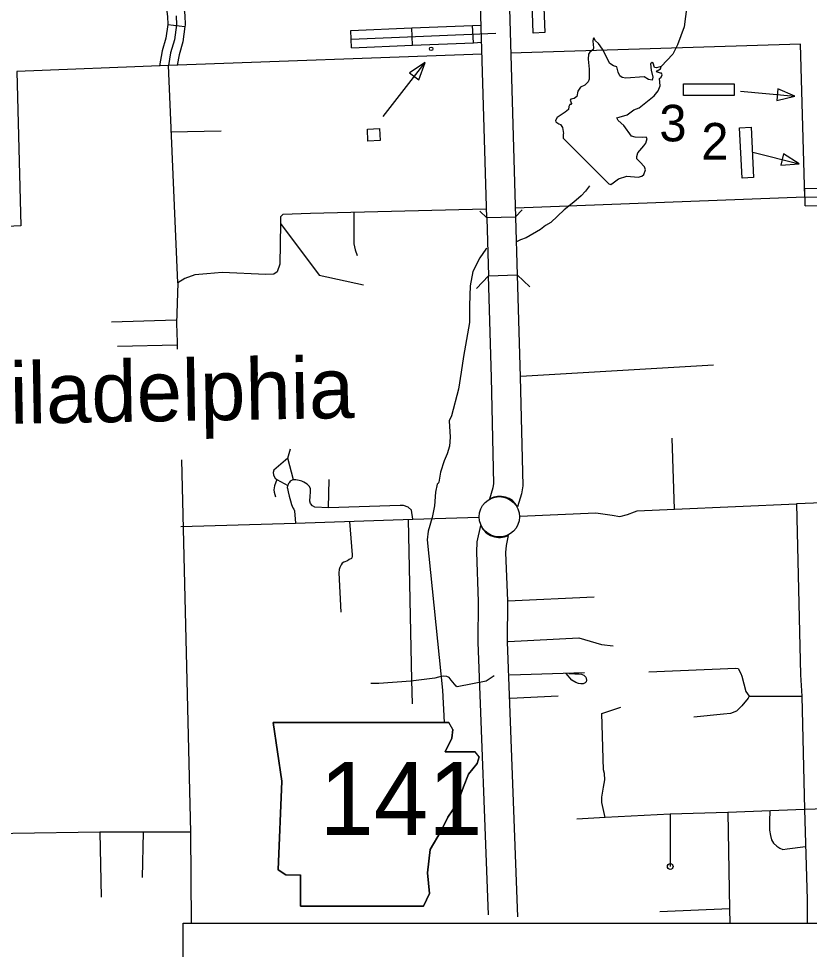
# Model space of a CAD drawing. Extents: x 1671357 to 13005564, y 567358 to 14261451.
# Drawn here: x 12758325.89 to 12758338.87, y 14259870.9 to 14259886.18 of the extents above; entities that cross this region are included whole.
import ezdxf

# ---------------------------------------------------------------- set-up
doc = ezdxf.new("R2010")
doc.units = 0
for name, color, linetype in [('10', 7, 'Continuous'), ('2', 7, 'Continuous'), ('21', 7, 'Continuous'), ('24', 7, 'Continuous'), ('32', 7, 'Continuous'), ('33', 7, 'Continuous'), ('34', 7, 'Continuous'), ('35', 7, 'Continuous'), ('37', 7, 'Continuous'), ('49', 7, 'Continuous'), ('56', 7, 'Continuous'), ('6', 7, 'Continuous')]:
    doc.layers.add(name, color=color, linetype=linetype)

msp = doc.modelspace()

# ---------------------------------------------------------------- linework, layer by layer
at = {"layer": '10'}
msp.add_line((12758333.6, 14259881.953), (12758334.074, 14259881.967), dxfattribs=at)
for points in [[(12758334.346, 14259891.81), (12758334.353, 14259891.771), (12758334.306, 14259891.405), (12758334.23, 14259891.179), (12758334.143, 14259890.966), (12758333.842, 14259890.378), (12758333.835, 14259890.327), (12758333.825, 14259890.161), (12758333.829, 14259889.977), (12758333.87, 14259889.007), (12758334.046, 14259882.916), (12758333.573, 14259882.907)], [(12758333.573, 14259882.907), (12758333.396, 14259888.99), (12758333.356, 14259889.962), (12758333.351, 14259890.17), (12758333.363, 14259890.376), (12758333.385, 14259890.524), (12758333.712, 14259891.164), (12758333.786, 14259891.344), (12758333.842, 14259891.511), (12758333.866, 14259891.751)], [(12758333.573, 14259882.905), (12758333.573, 14259882.903)], [(12758333.573, 14259882.901), (12758333.6, 14259881.952)], [(12758334.046, 14259882.916), (12758334.074, 14259881.966)], [(12758333.624, 14259878.293), (12758333.679, 14259878.476), (12758333.689, 14259878.536), (12758333.649, 14259880.284), (12758333.6, 14259881.952)], [(12758334.074, 14259881.966), (12758334.122, 14259880.296), (12758334.163, 14259878.506), (12758334.142, 14259878.371), (12758334.078, 14259878.16)], [(12758333.601, 14259871.462), (12758333.433, 14259875.938), (12758333.437, 14259876.608), (12758333.409, 14259877.417), (12758333.418, 14259877.588), (12758333.477, 14259877.853)], [(12758333.926, 14259877.691), (12758333.889, 14259877.524), (12758333.883, 14259877.413), (12758333.911, 14259876.615), (12758333.907, 14259875.946), (12758334.076, 14259871.427)]]:
    msp.add_lwpolyline(points, dxfattribs=at)
for centre, radius, start, end in [((12758333.784, 14259877.997), 0.337, 29.0401, 118.3175), ((12758333.779, 14259877.989), 0.331, 204.1615, 296.2999)]:
    msp.add_arc(centre, radius, start, end, dxfattribs=at)
at = {"layer": '2'}
for p, q in [((12758328.593, 14259871.325), (12758347.684, 14259871.325)), ((12758328.593, 14259853.853), (12758328.593, 14259871.325))]:
    msp.add_line(p, q, dxfattribs=at)
at = {"layer": '21'}
msp.add_lwpolyline([(12758330.068, 14259874.619), (12758330.212, 14259873.658), (12758330.148, 14259872.2), (12758330.276, 14259872.12), (12758330.516, 14259872.12), (12758330.516, 14259871.607), (12758332.535, 14259871.607), (12758332.631, 14259871.815), (12758332.599, 14259872.152), (12758332.647, 14259872.536), (12758332.824, 14259872.841), (12758332.936, 14259873.065), (12758333.096, 14259873.305), (12758333.192, 14259873.562), (12758333.272, 14259873.77), (12758333.417, 14259873.946), (12758333.449, 14259874.058), (12758333.384, 14259874.138), (12758332.888, 14259874.138), (12758333, 14259874.363), (12758333.016, 14259874.507), (12758332.95, 14259874.618)], close=True, dxfattribs=at)
at = {"layer": '24'}
msp.add_circle((12758333.78, 14259877.997), 0.331, dxfattribs=at)
at = {"layer": '32'}
for p, q in [((12758328.339, 14259886.081), (12758328.621, 14259886.043)), ((12758331.354, 14259885.696), (12758331.342, 14259885.979)), ((12758332.354, 14259885.738), (12758332.342, 14259886.022)), ((12758333.353, 14259885.78), (12758333.341, 14259886.064)), ((12758338.799, 14259883.103), (12758338.792, 14259883.387))]:
    msp.add_line(p, q, dxfattribs=at)
for points in [[(12758328.374, 14259887.075), (12758328.507, 14259886.716), (12758328.591, 14259886.436), (12758328.617, 14259886.233), (12758328.624, 14259886.065), (12758328.621, 14259886.043)], [(12758328.107, 14259886.975), (12758328.238, 14259886.625), (12758328.312, 14259886.377), (12758328.333, 14259886.209), (12758328.339, 14259886.078), (12758328.339, 14259886.081)], [(12758328.475, 14259886.221), (12758328.481, 14259886.071), (12758328.448, 14259885.825), (12758328.385, 14259885.615), (12758328.348, 14259885.407)], [(12758328.339, 14259886.081), (12758328.309, 14259885.855), (12758328.246, 14259885.648), (12758328.203, 14259885.401)], [(12758328.621, 14259886.043), (12758328.587, 14259885.795), (12758328.523, 14259885.582), (12758328.493, 14259885.412)], [(12758331.342, 14259885.979), (12758332.342, 14259886.022)], [(12758332.342, 14259886.022), (12758333.341, 14259886.064)], [(12758333.341, 14259886.064), (12758333.481, 14259886.07)], [(12758331.348, 14259885.837), (12758333.72, 14259885.938)], [(12758331.354, 14259885.696), (12758332.354, 14259885.738)], [(12758332.354, 14259885.738), (12758333.353, 14259885.78)], [(12758333.353, 14259885.78), (12758333.489, 14259885.786)], [(12758338.795, 14259883.245), (12758339.634, 14259883.265), (12758340.519, 14259883.281), (12758342.943, 14259883.348), (12758343.27, 14259883.381), (12758343.209, 14259883.559)], [(12758338.792, 14259883.387), (12758339.488, 14259883.404)], [(12758338.799, 14259883.103), (12758339.637, 14259883.123), (12758339.798, 14259883.126)]]:
    msp.add_lwpolyline(points, dxfattribs=at)
at = {"layer": '33'}
for points in [[(12758328.432, 14259883.487), (12758328.348, 14259885.407)], [(12758328.432, 14259883.487), (12758328.432, 14259883.487)], [(12758328.432, 14259883.487), (12758328.432, 14259883.487)], [(12758330.679, 14259882.974), (12758330.226, 14259882.962), (12758330.189, 14259882.921), (12758330.188, 14259882.814), (12758330.177, 14259882.143), (12758330.131, 14259882.02), (12758330.077, 14259881.981), (12758329.947, 14259881.974), (12758329.231, 14259882.005), (12758328.979, 14259881.987), (12758328.781, 14259881.969), (12758328.618, 14259881.907), (12758328.504, 14259881.838), (12758328.432, 14259883.487)], [(12758333.558, 14259883.048), (12758330.679, 14259882.974)], [(12758340.565, 14259882.293), (12758340.638, 14259880.275), (12758340.688, 14259880.203), (12758340.76, 14259880.176), (12758340.836, 14259880.171), (12758342.102, 14259880.224), (12758342.333, 14259880.243), (12758342.846, 14259880.215), (12758342.984, 14259880.136), (12758343.074, 14259880.02), (12758343.131, 14259879.923), (12758343.158, 14259879.858), (12758343.347, 14259878.798), (12758343.346, 14259878.698), (12758343.203, 14259878.428), (12758341.301, 14259878.316), (12758340.612, 14259878.285), (12758338.658, 14259878.211), (12758338.721, 14259875.404)], [(12758328.504, 14259881.838), (12758328.481, 14259881.168), (12758328.494, 14259880.861), (12758328.495, 14259880.749)], [(12758327.413, 14259881.199), (12758328.478, 14259881.23)], [(12758327.511, 14259880.797), (12758328.494, 14259880.818)], [(12758328.73, 14259871.325), (12758328.715, 14259872.82), (12758328.569, 14259878.931)], [(12758334.116, 14259878.006), (12758335.365, 14259878.061), (12758335.631, 14259878.021), (12758335.758, 14259878.001), (12758335.884, 14259878.035), (12758335.996, 14259878.079), (12758336.043, 14259878.093), (12758336.652, 14259878.124), (12758338.658, 14259878.211)], [(12758328.551, 14259877.835), (12758330.433, 14259877.891), (12758332.359, 14259877.958), (12758333.441, 14259877.99)], [(12758331.323, 14259877.922), (12758331.363, 14259877.371), (12758331.364, 14259877.352), (12758331.358, 14259877.321), (12758331.355, 14259877.314), (12758331.351, 14259877.311), (12758331.316, 14259877.296), (12758331.287, 14259877.272), (12758331.227, 14259877.254), (12758331.2, 14259877.233), (12758331.184, 14259877.208), (12758331.16, 14259877.163), (12758331.15, 14259877.132), (12758331.145, 14259877.077), (12758331.178, 14259876.43)], [(12758332.281, 14259877.955), (12758332.338, 14259875.313), (12758332.35, 14259874.928)], [(12758333.692, 14259875.388), (12758333.566, 14259875.301), (12758333.085, 14259875.207), (12758333.069, 14259875.219), (12758332.99, 14259875.314), (12758332.954, 14259875.36), (12758332.917, 14259875.373), (12758332.869, 14259875.382), (12758332.818, 14259875.374), (12758332.781, 14259875.362), (12758332.723, 14259875.346), (12758332.327, 14259875.301), (12758331.804, 14259875.26), (12758331.669, 14259875.26)], [(12758334.919, 14259875.426), (12758335.017, 14259875.419), (12758335.083, 14259875.42), (12758335.125, 14259875.415), (12758335.141, 14259875.408), (12758335.164, 14259875.396), (12758335.182, 14259875.383), (12758335.198, 14259875.363), (12758335.207, 14259875.341), (12758335.208, 14259875.314), (12758335.202, 14259875.286), (12758335.189, 14259875.272), (12758335.156, 14259875.255), (12758335.118, 14259875.257), (12758335.076, 14259875.258), (12758335.032, 14259875.275), (12758334.969, 14259875.317), (12758334.876, 14259875.425)], [(12758338.721, 14259875.404), (12758338.743, 14259875.052), (12758338.785, 14259873.193), (12758338.83, 14259871.713), (12758338.832, 14259871.325)], [(12758342.635, 14259874.787), (12758341.504, 14259874.737), (12758340.767, 14259874.711), (12758340.716, 14259874.69), (12758340.688, 14259874.633), (12758340.675, 14259874.555), (12758340.689, 14259873.998), (12758340.691, 14259873.251), (12758338.785, 14259873.193)], [(12758338.785, 14259873.193), (12758337.529, 14259873.145), (12758336.585, 14259873.116), (12758335.517, 14259873.06), (12758335.05, 14259873.035)], [(12758338.218, 14259873.171), (12758338.214, 14259872.998), (12758338.214, 14259872.853), (12758338.229, 14259872.765), (12758338.248, 14259872.695), (12758338.281, 14259872.64), (12758338.335, 14259872.592), (12758338.384, 14259872.558), (12758338.431, 14259872.536), (12758338.501, 14259872.544), (12758338.804, 14259872.585)], [(12758328.715, 14259872.82), (12758327.932, 14259872.817), (12758327.221, 14259872.822), (12758324.36, 14259872.775), (12758323.518, 14259872.736)]]:
    msp.add_lwpolyline(points, dxfattribs=at)
msp.add_circle((12758336.584, 14259872.256), 0.0474, dxfattribs=at)
at = {"layer": '34'}
msp.add_line((12758328.382, 14259884.314), (12758329.215, 14259884.333), dxfattribs=at)
for points in [[(12758338.795, 14259883.245), (12758334.044, 14259883.064)], [(12758331.39, 14259882.987), (12758331.39, 14259882.476), (12758331.414, 14259882.38), (12758331.447, 14259882.289)], [(12758330.188, 14259882.814), (12758330.821, 14259881.963), (12758331.55, 14259881.805)], [(12758334.133, 14259880.304), (12758337.296, 14259880.489)], [(12758336.652, 14259878.124), (12758336.616, 14259879.289)], [(12758330.31, 14259878.959), (12758330.353, 14259879.111)], [(12758330.399, 14259878.604), (12758330.31, 14259878.959), (12758330.078, 14259878.763), (12758330.066, 14259878.723), (12758330.072, 14259878.687), (12758330.078, 14259878.667), (12758330.099, 14259878.633), (12758330.13, 14259878.608), (12758330.306, 14259878.513)], [(12758330.13, 14259878.608), (12758330.091, 14259878.504), (12758330.08, 14259878.437), (12758330.084, 14259878.399), (12758330.106, 14259878.326)], [(12758332.359, 14259877.958), (12758332.337, 14259878.107), (12758332.286, 14259878.156), (12758332.205, 14259878.18), (12758332.152, 14259878.181), (12758330.976, 14259878.146), (12758330.754, 14259878.157), (12758330.713, 14259878.176), (12758330.679, 14259878.213), (12758330.668, 14259878.256), (12758330.676, 14259878.336), (12758330.679, 14259878.399), (12758330.68, 14259878.458), (12758330.664, 14259878.493), (12758330.626, 14259878.534), (12758330.573, 14259878.566), (12758330.539, 14259878.581), (12758330.496, 14259878.593), (12758330.468, 14259878.599), (12758330.439, 14259878.604), (12758330.413, 14259878.605), (12758330.399, 14259878.604), (12758330.379, 14259878.597), (12758330.345, 14259878.579), (12758330.329, 14259878.556), (12758330.322, 14259878.546), (12758330.313, 14259878.53), (12758330.306, 14259878.513), (12758330.303, 14259878.503), (12758330.3, 14259878.48), (12758330.303, 14259878.463), (12758330.313, 14259878.405), (12758330.329, 14259878.333), (12758330.353, 14259878.26), (12758330.371, 14259878.196), (12758330.392, 14259878.146), (12758330.405, 14259878.12), (12758330.419, 14259878.094), (12758330.433, 14259877.891)], [(12758330.976, 14259878.146), (12758330.987, 14259878.61)], [(12758333.919, 14259876.619), (12758335.336, 14259876.685)], [(12758333.923, 14259875.95), (12758335.082, 14259876.012), (12758335.455, 14259875.9), (12758335.649, 14259875.881)], [(12758333.952, 14259875.404), (12758335.179, 14259875.442)], [(12758336.23, 14259875.454), (12758337.662, 14259875.51), (12758337.699, 14259875.508), (12758337.742, 14259875.424), (12758337.757, 14259875.378)], [(12758337.757, 14259875.378), (12758337.825, 14259875.126), (12758337.881, 14259875.053), (12758337.862, 14259875.018), (12758337.757, 14259874.893), (12758337.67, 14259874.806), (12758337.575, 14259874.766), (12758337.46, 14259874.755), (12758336.973, 14259874.707)], [(12758333.957, 14259875.022), (12758334.745, 14259875.058)], [(12758337.881, 14259875.053), (12758338.743, 14259875.052)], [(12758335.517, 14259873.06), (12758335.462, 14259873.305), (12758335.464, 14259873.394), (12758335.488, 14259873.559), (12758335.511, 14259873.677), (12758335.506, 14259873.782), (12758335.489, 14259873.842), (12758335.462, 14259874.769), (12758335.772, 14259874.872)], [(12758337.529, 14259873.145), (12758337.557, 14259871.561), (12758337.561, 14259871.325)], [(12758336.585, 14259873.116), (12758336.584, 14259872.256)], [(12758327.221, 14259872.822), (12758327.245, 14259871.754)], [(12758327.932, 14259872.817), (12758327.919, 14259872.076)], [(12758337.557, 14259871.561), (12758336.415, 14259871.509)]]:
    msp.add_lwpolyline(points, dxfattribs=at)
at = {"layer": '35'}
for points in [[(12758337.373, 14259888.045), (12758337.397, 14259887.856), (12758337.348, 14259887.625), (12758337.262, 14259887.416), (12758337.068, 14259887.032), (12758337.025, 14259886.967), (12758336.91, 14259886.637), (12758336.859, 14259886.377), (12758336.81, 14259886.042), (12758336.703, 14259885.744), (12758336.626, 14259885.594), (12758336.436, 14259885.387)], [(12758336.436, 14259885.387), (12758336.361, 14259885.366), (12758336.326, 14259885.375), (12758336.306, 14259885.446), (12758336.285, 14259885.454), (12758336.259, 14259885.434), (12758336.271, 14259885.329), (12758336.301, 14259885.214), (12758336.288, 14259885.162), (12758336.226, 14259885.175), (12758336.156, 14259885.217), (12758335.854, 14259885.199), (12758335.797, 14259885.208), (12758335.756, 14259885.237), (12758335.73, 14259885.295), (12758335.706, 14259885.385), (12758335.652, 14259885.398), (12758335.595, 14259885.441), (12758335.47, 14259885.673), (12758335.409, 14259885.764), (12758335.356, 14259885.809), (12758335.329, 14259885.857), (12758335.318, 14259885.845), (12758335.316, 14259885.807), (12758335.323, 14259885.697), (12758335.318, 14259885.669), (12758335.285, 14259885.639), (12758335.262, 14259885.623)], [(12758335.262, 14259885.623), (12758335.24, 14259885.589), (12758335.236, 14259885.508), (12758335.254, 14259885.347), (12758335.254, 14259885.18), (12758335.236, 14259885.137), (12758335.18, 14259885.08), (12758335.113, 14259885.048), (12758335.07, 14259884.984), (12758335.051, 14259884.896), (12758335.009, 14259884.866), (12758334.953, 14259884.854), (12758334.944, 14259884.838), (12758334.965, 14259884.784), (12758334.951, 14259884.764), (12758334.935, 14259884.764), (12758334.918, 14259884.733), (12758334.914, 14259884.681), (12758334.857, 14259884.641), (12758334.728, 14259884.552), (12758334.702, 14259884.505), (12758334.708, 14259884.481), (12758334.757, 14259884.447), (12758334.782, 14259884.436), (12758334.818, 14259884.39), (12758334.83, 14259884.288), (12758334.829, 14259884.277)], [(12758335.709, 14259884.547), (12758335.744, 14259884.556), (12758335.875, 14259884.596), (12758335.988, 14259884.678), (12758336.075, 14259884.709), (12758336.319, 14259884.909), (12758336.386, 14259884.989), (12758336.417, 14259885.074), (12758336.408, 14259885.194), (12758336.433, 14259885.216), (12758336.453, 14259885.251), (12758336.44, 14259885.28), (12758336.425, 14259885.282), (12758336.358, 14259885.302), (12758336.372, 14259885.319), (12758336.426, 14259885.348), (12758336.436, 14259885.387)], [(12758334.829, 14259884.277), (12758334.826, 14259884.212), (12758335.578, 14259883.461), (12758335.611, 14259883.453), (12758335.647, 14259883.479), (12758335.734, 14259883.547), (12758335.869, 14259883.587), (12758336.059, 14259883.574), (12758336.117, 14259883.586), (12758336.152, 14259883.618), (12758336.179, 14259883.693), (12758336.16, 14259883.741), (12758336.084, 14259883.822), (12758336.038, 14259883.875), (12758336.035, 14259883.913), (12758336.051, 14259883.973), (12758336.149, 14259884.087), (12758336.183, 14259884.132), (12758336.205, 14259884.209), (12758336.19, 14259884.231), (12758336.134, 14259884.225), (12758336.008, 14259884.227), (12758335.949, 14259884.244), (12758335.82, 14259884.423), (12758335.728, 14259884.5), (12758335.709, 14259884.547)], [(12758334.826, 14259884.212), (12758335.578, 14259883.461)], [(12758335.261, 14259883.432), (12758335.196, 14259883.342), (12758335.124, 14259883.265), (12758335.003, 14259883.161), (12758334.841, 14259883.035), (12758334.626, 14259882.827), (12758334.539, 14259882.777), (12758334.455, 14259882.713), (12758334.218, 14259882.578), (12758334.128, 14259882.545), (12758334.063, 14259882.511)], [(12758333.576, 14259882.401), (12758333.56, 14259882.393), (12758333.458, 14259882.248), (12758333.346, 14259882.025), (12758333.301, 14259881.787), (12758333.288, 14259881.466), (12758333.292, 14259881.187), (12758333.194, 14259880.628), (12758333.154, 14259880.37), (12758333.107, 14259880.092), (12758332.996, 14259879.656), (12758332.956, 14259879.573), (12758332.971, 14259879.302), (12758332.964, 14259879.154), (12758332.926, 14259879.03), (12758332.874, 14259878.914), (12758332.815, 14259878.731), (12758332.786, 14259878.567), (12758332.778, 14259878.546), (12758332.759, 14259878.531), (12758332.73, 14259878.403), (12758332.717, 14259878.174), (12758332.678, 14259877.983), (12758332.61, 14259877.76), (12758332.597, 14259877.619), (12758332.847, 14259875.148)], [(12758332.847, 14259875.148), (12758332.873, 14259874.618)]]:
    msp.add_lwpolyline(points, dxfattribs=at)
at = {"layer": '37'}
msp.add_line((12758333.837, 14259881.96), (12758333.837, 14259881.96), dxfattribs=at)
for points in [[(12758333.457, 14259883.016), (12758333.573, 14259882.907)], [(12758334.046, 14259882.921), (12758334.155, 14259883.036)], [(12758333.6, 14259881.953), (12758333.405, 14259881.746)], [(12758334.28, 14259881.772), (12758334.074, 14259881.967)]]:
    msp.add_lwpolyline(points, dxfattribs=at)
at = {"layer": '49'}
for p, q in [((12758330.212, 14259873.658), (12758330.068, 14259874.619)), ((12758333, 14259874.363), (12758332.888, 14259874.138)), ((12758333.016, 14259874.507), (12758333, 14259874.363)), ((12758332.888, 14259874.138), (12758333.384, 14259874.138)), ((12758333.449, 14259874.058), (12758333.417, 14259873.946)), ((12758333.417, 14259873.946), (12758333.272, 14259873.77)), ((12758333.272, 14259873.77), (12758333.192, 14259873.562)), ((12758330.148, 14259872.2), (12758330.212, 14259873.658)), ((12758333.192, 14259873.562), (12758333.096, 14259873.305)), ((12758333.096, 14259873.305), (12758332.936, 14259873.065)), ((12758332.936, 14259873.065), (12758332.824, 14259872.841)), ((12758332.824, 14259872.841), (12758332.647, 14259872.536)), ((12758332.647, 14259872.536), (12758332.599, 14259872.152)), ((12758330.276, 14259872.12), (12758330.148, 14259872.2)), ((12758330.516, 14259871.607), (12758330.516, 14259872.12)), ((12758332.599, 14259872.152), (12758332.631, 14259871.815)), ((12758332.631, 14259871.815), (12758332.535, 14259871.607)), ((12758332.535, 14259871.607), (12758330.516, 14259871.607))]:
    msp.add_line(p, q, dxfattribs=at)
msp.add_lwpolyline([(12758330.068, 14259874.619), (12758332.95, 14259874.618)], dxfattribs=at)
at = {"layer": '56'}
for points in [[(12758334.305, 14259886.766), (12758334.494, 14259886.773), (12758334.525, 14259885.945), (12758334.336, 14259885.938)], [(12758332.307, 14259885.287), (12758332.46, 14259885.168), (12758332.561, 14259885.457)], [(12758336.803, 14259884.915), (12758336.803, 14259885.104), (12758337.632, 14259885.104), (12758337.632, 14259884.915)], [(12758338.351, 14259885.025), (12758338.333, 14259884.833), (12758338.631, 14259884.903)], [(12758331.624, 14259884.164), (12758331.616, 14259884.361), (12758331.814, 14259884.369), (12758331.822, 14259884.172)], [(12758337.721, 14259884.384), (12758337.91, 14259884.394), (12758337.951, 14259883.566), (12758337.762, 14259883.556)], [(12758338.444, 14259883.957), (12758338.398, 14259883.769), (12758338.702, 14259883.793)]]:
    msp.add_lwpolyline(points, close=True, dxfattribs=at)
for points in [[(12758331.872, 14259884.566), (12758332.561, 14259885.457)], [(12758337.739, 14259884.984), (12758338.631, 14259884.903)], [(12758337.938, 14259883.982), (12758338.702, 14259883.793)]]:
    msp.add_lwpolyline(points, dxfattribs=at)
msp.add_circle((12758332.66, 14259885.679), 0.0284, dxfattribs=at)
at = {"layer": '6'}
for points in [[(12758338.795, 14259883.245), (12758338.724, 14259885.754), (12758333.965, 14259885.61)], [(12758333.495, 14259885.594), (12758328.348, 14259885.407), (12758325.859, 14259885.305), (12758325.926, 14259882.773), (12758323.46, 14259882.659), (12758322.861, 14259882.019)]]:
    msp.add_lwpolyline(points, dxfattribs=at)

# ---------------------------------------------------------------- texts
at = {"layer": '21'}
msp.add_text('141', height=1.199, dxfattribs=at).set_placement((12758330.829, 14259872.775))
at = {"layer": '24'}
msp.add_text('Philadelphia', height=1.00013, rotation=1, dxfattribs=at).set_placement((12758324.118, 14259879.493))
at = {"layer": '49'}
msp.add_text('141', height=1.199, dxfattribs=at).set_placement((12758330.829, 14259872.775))
at = {"layer": '56'}
for s, p in [('3', (12758336.405, 14259884.16)), ('2', (12758337.094, 14259883.862))]:
    msp.add_text(s, height=0.6, dxfattribs=at).set_placement(p)

doc.saveas('drawing.dxf')
